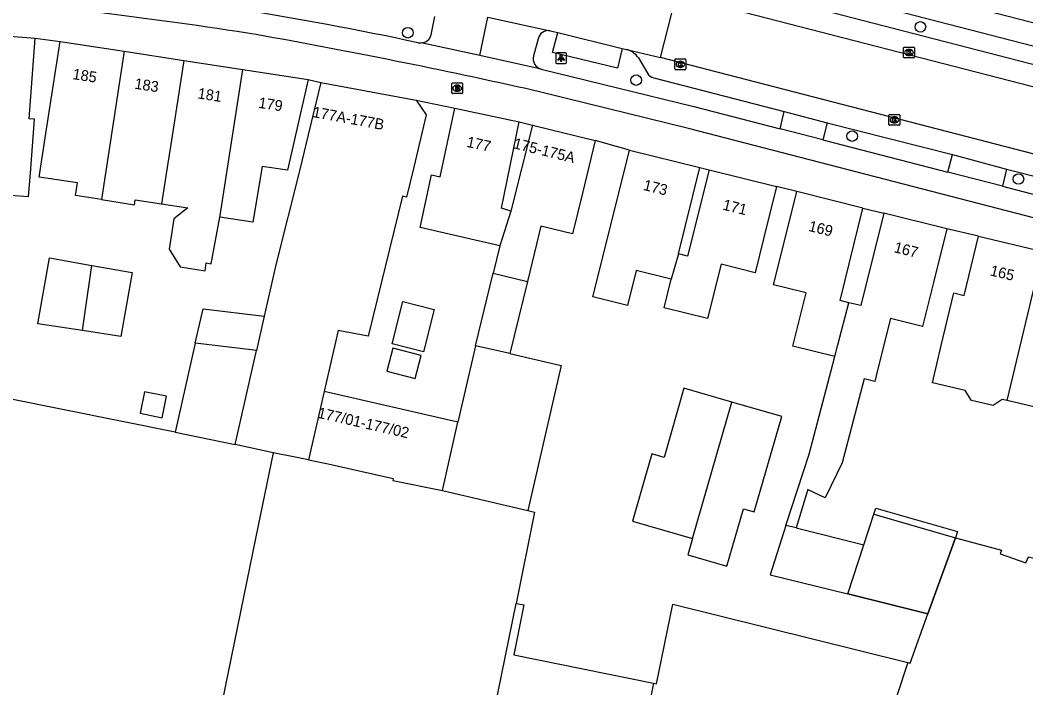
# Model space of a CAD drawing. Extents: x 158087 to 159494, y 382905 to 383981.
# Drawn here: x 158504.3 to 158597.5, y 383097.3 to 383159.2 of the extents above; entities that cross this region are included whole.
import ezdxf

# ---------------------------------------------------------------- set-up
doc = ezdxf.new("R2010")
doc.units = 0
for name, color, linetype in [('IMGEO_Boom', 7, 'Continuous'), ('IMGEO_Brandkraan', 7, 'Continuous'), ('IMGEO_Fietspad_gesloten', 7, 'Continuous'), ('IMGEO_Kolk', 7, 'Continuous'), ('IMGEO_Lichtpunt', 7, 'Continuous'), ('IMGEO_Pand', 7, 'Continuous'), ('IMGEO_Pand_nummerreeks', 7, 'Continuous'), ('IMGEO_Pand_vergunning_verleend', 7, 'Continuous'), ('IMGEO_Parkeervlak_open', 7, 'Continuous'), ('IMGEO_Rijbaan_lokaal_gesloten', 7, 'Continuous'), ('IMGEO_Rijbaan_lokaal_open', 7, 'Continuous'), ('IMGEO_Voetpad_open', 7, 'Continuous')]:
    doc.layers.add(name, color=color, linetype=linetype)

msp = doc.modelspace()

# ---------------------------------------------------------------- linework, layer by layer
at = {"layer": 'IMGEO_Boom'}
for centre in [(158587.723, 383158.521), (158540.244, 383157.984), (158561.393, 383153.592), (158581.402, 383148.406), (158596.807, 383144.425)]:
    msp.add_circle(centre, 0.489, dxfattribs=at)
at = {"layer": 'IMGEO_Brandkraan'}
for p, q in [((158544.312, 383152.415), (158544.312, 383153.267)), ((158544.387, 383153.341), (158545.239, 383153.341)), ((158544.8, 383153.121), (158544.825, 383153.121)), ((158545.313, 383153.267), (158545.313, 383152.415)), ((158545.239, 383152.341), (158544.387, 383152.341)), ((158544.823, 383152.561), (158544.798, 383152.561))]:
    msp.add_line(p, q, dxfattribs=at)
for points in [[(158544.312, 383152.415), (158544.312, 383153.267)], [(158544.387, 383153.341), (158545.239, 383153.341)], [(158544.66, 383153.041), (158544.66, 383152.641), (158544.873, 383152.641)], [(158544.891, 383153.041), (158544.66, 383153.041)], [(158544.839, 383152.96), (158544.785, 383152.96), (158544.785, 383152.884)], [(158545.313, 383153.267), (158545.313, 383152.415)], [(158545.239, 383152.341), (158544.387, 383152.341)], [(158544.785, 383152.884), (158544.838, 383152.884)], [(158544.847, 383152.808), (158544.785, 383152.808), (158544.785, 383152.727)], [(158544.785, 383152.727), (158544.847, 383152.727)]]:
    msp.add_lwpolyline(points, dxfattribs=at)
for centre, radius, start, end in [((158544.389, 383153.265), 0.0765, 91.55205, 178.44795), ((158544.389, 383153.265), 0.0765, 91.55205, 178.44795), ((158544.84, 383152.922), 0.0379, 267.82845, 90.93552), ((158544.895, 383152.896), 0.145, 59.4692, 91.53667), ((158544.92, 383152.943), 0.0922, 285.51372, 58.15012), ((158545.237, 383153.265), 0.0765, 1.55205, 88.44795), ((158545.237, 383153.265), 0.0765, 1.55205, 88.44795), ((158544.389, 383152.417), 0.0765, 181.55205, 268.44795), ((158544.389, 383152.417), 0.0765, 181.55205, 268.44795), ((158544.848, 383152.767), 0.0404, 269.87594, 90.50774), ((158544.879, 383152.892), 0.251, 268.66757, 293.53466), ((158544.925, 383152.751), 0.105, 301.31148, 78.98903), ((158545.237, 383152.417), 0.0765, 271.55205, 358.44795), ((158545.237, 383152.417), 0.0765, 271.55205, 358.44795)]:
    msp.add_arc(centre, radius, start, end, dxfattribs=at)
for centre, major_axis, ratio, start_param, end_param in [((158544.799, 383152.841), (-0.387, 0.002), 0.722429, 4.712389, 7.853982), ((158544.824, 383152.841), (-0.39, 0.002), 0.717154, 1.570796, 4.712389)]:
    msp.add_ellipse(centre, major_axis=major_axis, ratio=ratio, start_param=start_param, end_param=end_param, dxfattribs=at)
at = {"layer": 'IMGEO_Fietspad_gesloten'}
for points in [[(158558.933, 383169.076), (158606.029, 383156.879)], [(158601.134, 383155.975), (158558.744, 383166.932)], [(158541.19, 383157.053), (158541.47, 383157.051)], [(158546.924, 383155.883), (158541.47, 383157.051)], [(158552.598, 383154.617), (158546.924, 383155.883)], [(158552.598, 383154.617), (158566.726, 383151.144), (158574.73, 383149.088)], [(158605.821, 383138.869), (158603.579, 383139.437), (158566.233, 383149.116), (158551.161, 383152.802)], [(158578.677, 383148.065), (158574.73, 383149.088)], [(158578.677, 383148.065), (158590.275, 383145.054)], [(158595.342, 383143.755), (158590.275, 383145.054)], [(158595.342, 383143.755), (158605.812, 383141.029)]]:
    msp.add_lwpolyline(points, dxfattribs=at)
for centre, radius, start, end in [((158456.169, 382708.035), 455.208, 81.25517, 85.0399), ((158472.369, 382836.107), 328.242, 77.89719, 80.89059), ((158423.737, 382581.939), 584.912, 77.417071, 79.992978)]:
    msp.add_arc(centre, radius, start, end, dxfattribs=at)
at = {"layer": 'IMGEO_Kolk'}
for p, q in [((158586.163, 383155.725), (158586.163, 383156.577)), ((158586.238, 383156.651), (158587.09, 383156.651)), ((158586.674, 383155.871), (158586.649, 383155.871)), ((158586.651, 383156.431), (158586.676, 383156.431)), ((158587.164, 383156.577), (158587.164, 383155.725)), ((158564.986, 383154.629), (158564.986, 383155.481)), ((158565.061, 383155.555), (158565.913, 383155.555)), ((158565.474, 383155.335), (158565.499, 383155.335)), ((158565.987, 383155.481), (158565.987, 383154.629)), ((158587.09, 383155.651), (158586.238, 383155.651)), ((158565.913, 383154.555), (158565.061, 383154.555)), ((158565.497, 383154.775), (158565.472, 383154.775)), ((158584.809, 383149.48), (158584.809, 383150.332)), ((158584.884, 383150.406), (158585.736, 383150.406)), ((158585.297, 383150.186), (158585.322, 383150.186)), ((158585.81, 383150.332), (158585.81, 383149.48)), ((158585.736, 383149.406), (158584.884, 383149.406)), ((158585.32, 383149.626), (158585.295, 383149.626))]:
    msp.add_line(p, q, dxfattribs=at)
for points in [[(158586.163, 383155.725), (158586.163, 383156.577)], [(158586.238, 383156.651), (158587.09, 383156.651)], [(158586.484, 383156.351), (158586.607, 383156.351), (158586.607, 383156.2), (158586.737, 383156.351), (158586.901, 383156.351), (158586.755, 383156.2), (158586.908, 383155.951), (158586.756, 383155.951), (158586.671, 383156.115), (158586.607, 383156.048), (158586.607, 383155.951), (158586.484, 383155.951), (158586.484, 383156.351)], [(158587.164, 383156.577), (158587.164, 383155.725)], [(158564.986, 383154.629), (158564.986, 383155.481)], [(158565.061, 383155.555), (158565.913, 383155.555)], [(158565.307, 383155.255), (158565.43, 383155.255), (158565.43, 383155.104), (158565.56, 383155.255), (158565.724, 383155.255), (158565.578, 383155.104), (158565.731, 383154.855), (158565.579, 383154.855), (158565.494, 383155.019), (158565.43, 383154.952), (158565.43, 383154.855), (158565.307, 383154.855), (158565.307, 383155.255)], [(158565.987, 383155.481), (158565.987, 383154.629)], [(158587.09, 383155.651), (158586.238, 383155.651)], [(158565.913, 383154.555), (158565.061, 383154.555)], [(158584.809, 383149.48), (158584.809, 383150.332)], [(158584.884, 383150.406), (158585.736, 383150.406)], [(158585.81, 383150.332), (158585.81, 383149.48)], [(158585.736, 383149.406), (158584.884, 383149.406)], [(158585.13, 383150.106), (158585.253, 383150.106), (158585.253, 383149.955), (158585.383, 383150.106), (158585.547, 383150.106), (158585.401, 383149.955), (158585.554, 383149.706), (158585.402, 383149.706), (158585.317, 383149.87), (158585.253, 383149.803), (158585.253, 383149.706), (158585.13, 383149.706), (158585.13, 383150.106)]]:
    msp.add_lwpolyline(points, dxfattribs=at)
for centre, start, end in [((158586.24, 383156.575), 91.55205, 178.44795), ((158586.24, 383156.575), 91.55205, 178.44795), ((158587.088, 383156.575), 1.55205, 88.44795), ((158587.088, 383156.575), 1.55205, 88.44795), ((158565.063, 383155.479), 91.55205, 178.44795), ((158565.063, 383155.479), 91.55205, 178.44795), ((158565.911, 383155.479), 1.55205, 88.44795), ((158565.911, 383155.479), 1.55205, 88.44795), ((158586.24, 383155.727), 181.55205, 268.44795), ((158586.24, 383155.727), 181.55205, 268.44795), ((158587.088, 383155.727), 271.55205, 358.44795), ((158587.088, 383155.727), 271.55205, 358.44795), ((158565.063, 383154.631), 181.55205, 268.44795), ((158565.063, 383154.631), 181.55205, 268.44795), ((158565.911, 383154.631), 271.55205, 358.44795), ((158565.911, 383154.631), 271.55205, 358.44795), ((158584.886, 383150.33), 91.55205, 178.44795), ((158584.886, 383150.33), 91.55205, 178.44795), ((158585.734, 383150.33), 1.55205, 88.44795), ((158585.734, 383150.33), 1.55205, 88.44795), ((158584.886, 383149.482), 181.55205, 268.44795), ((158584.886, 383149.482), 181.55205, 268.44795), ((158585.734, 383149.482), 271.55205, 358.44795), ((158585.734, 383149.482), 271.55205, 358.44795)]:
    msp.add_arc(centre, 0.0765, start, end, dxfattribs=at)
for centre, major_axis, ratio, start_param, end_param in [((158586.65, 383156.151), (-0.387, 0.002), 0.722429, 4.712389, 7.853982), ((158586.675, 383156.151), (-0.39, 0.002), 0.717154, 1.570796, 4.712389), ((158565.473, 383155.055), (-0.387, 0.002), 0.722429, 4.712389, 7.853982), ((158565.498, 383155.055), (-0.39, 0.002), 0.717154, 1.570796, 4.712389), ((158585.296, 383149.906), (-0.387, 0.002), 0.722429, 4.712389, 7.853982), ((158585.321, 383149.906), (-0.39, 0.002), 0.717154, 1.570796, 4.712389)]:
    msp.add_ellipse(centre, major_axis=major_axis, ratio=ratio, start_param=start_param, end_param=end_param, dxfattribs=at)
at = {"layer": 'IMGEO_Lichtpunt'}
for p, q in [((158553.94, 383156.028), (158553.94, 383155.221)), ((158553.94, 383156.028), (158553.94, 383155.221)), ((158554.842, 383156.123), (158554.034, 383156.123)), ((158554.842, 383156.123), (158554.034, 383156.123)), ((158554.936, 383155.221), (158554.936, 383156.028)), ((158554.936, 383155.221), (158554.936, 383156.028)), ((158554.034, 383155.127), (158554.842, 383155.127)), ((158554.034, 383155.127), (158554.842, 383155.127))]:
    msp.add_line(p, q, dxfattribs=at)
for points in [[(158554.314, 383155.692), (158554.353, 383155.664), (158554.165, 383155.402), (158554.127, 383155.429), (158554.314, 383155.692)], [(158554.416, 383155.644), (158554.463, 383155.644), (158554.463, 383155.322), (158554.416, 383155.322), (158554.416, 383155.644)], [(158554.526, 383155.664), (158554.564, 383155.691), (158554.751, 383155.429), (158554.712, 383155.401), (158554.526, 383155.664)]]:
    msp.add_lwpolyline(points, dxfattribs=at)
msp.add_circle((158554.439, 383155.826), 0.0994, dxfattribs=at)
for centre, start, end in [((158554.034, 383156.028), 90, 180), ((158554.034, 383156.028), 90, 180), ((158554.842, 383156.028), 0, 90), ((158554.842, 383156.028), 0, 90), ((158554.034, 383155.221), 180, 270), ((158554.034, 383155.221), 180, 270), ((158554.842, 383155.221), 270, 0), ((158554.842, 383155.221), 270, 360)]:
    msp.add_arc(centre, 0.0946, start, end, dxfattribs=at)
at = {"layer": 'IMGEO_Pand'}
for points in [[(158500.072, 383157.915), (158500.591, 383157.876), (158505.731, 383157.489)], [(158499.478, 383150.131), (158499.761, 383150.109), (158500.007, 383150.09), (158502.466, 383149.901), (158502.187, 383146.179), (158501.899, 383146.2), (158501.664, 383143.057), (158505.112, 383142.797), (158505.275, 383144.98), (158505.649, 383149.966), (158505.17, 383150.001), (158505.731, 383157.489)], [(158511.85, 383142.518), (158509.452, 383142.889), (158509.633, 383144.062), (158506.096, 383144.609), (158506.719, 383148.641), (158507.275, 383152.239), (158508.039, 383157.18)], [(158508.039, 383157.18), (158513.973, 383156.263)], [(158513.973, 383156.263), (158511.85, 383142.518)], [(158513.973, 383156.263), (158519.487, 383155.412)], [(158519.487, 383155.412), (158518.221, 383147.218), (158518.164, 383146.892), (158517.416, 383142.121)], [(158519.487, 383155.412), (158524.953, 383154.567)], [(158522.835, 383140.903), (158522.864, 383141.055), (158524.953, 383154.567)], [(158524.953, 383154.567), (158530.996, 383153.634)], [(158530.996, 383153.634), (158529.893, 383148.758), (158529.107, 383145.242), (158526.763, 383145.599), (158525.893, 383140.431), (158522.835, 383140.903)], [(158532.17, 383153.366), (158530.998, 383148.506), (158530.253, 383145.418), (158528.001, 383136.469), (158526.933, 383131.722)], [(158532.17, 383153.366), (158541.019, 383151.729)], [(158541.019, 383151.729), (158541.945, 383150.382), (158540.787, 383145.519), (158540.124, 383142.735), (158539.748, 383142.825), (158536.569, 383129.861), (158533.798, 383130.373), (158532.503, 383124.724)], [(158548.75, 383138.24), (158541.4, 383139.918), (158542.448, 383144.806), (158543.239, 383144.636), (158544.602, 383150.991)], [(158544.602, 383150.991), (158550.549, 383149.715)], [(158549.782, 383141.456), (158548.913, 383141.725), (158550.549, 383149.715)], [(158551.782, 383149.403), (158549.782, 383141.456)], [(158551.782, 383149.403), (158557.599, 383147.987)], [(158557.599, 383147.987), (158556.417, 383143.129), (158555.493, 383139.333), (158552.56, 383140.047), (158551.315, 383134.933)], [(158564.639, 383135.131), (158561.397, 383135.935), (158560.6, 383132.705), (158557.393, 383133.5), (158559.565, 383142.255), (158560.769, 383147.107)], [(158560.769, 383147.107), (158567.288, 383145.489)], [(158565.3, 383137.48), (158567.288, 383145.489)], [(158568.147, 383145.279), (158566.159, 383137.267), (158565.3, 383137.48)], [(158568.147, 383145.279), (158574.399, 383143.728)], [(158574.399, 383143.728), (158573.195, 383138.876), (158572.419, 383135.747), (158569.254, 383136.532), (158568.005, 383131.499), (158563.985, 383132.497), (158564.639, 383135.131)], [(158579.794, 383127.974), (158575.906, 383128.94), (158577.131, 383133.865), (158574.122, 383134.613), (158575.066, 383138.408), (158576.273, 383143.26)], [(158582.406, 383141.734), (158576.273, 383143.26)], [(158511.85, 383142.518), (158514.927, 383142.043), (158514.997, 383142.494), (158517.416, 383142.121)], [(158517.416, 383142.121), (158519.871, 383141.742), (158518.565, 383140.729), (158518.129, 383137.921), (158519.154, 383136.275), (158521.461, 383135.923), (158521.571, 383136.646), (158522.014, 383136.578), (158522.835, 383140.903)], [(158549.782, 383141.456), (158548.75, 383138.24)], [(158581.099, 383132.964), (158580.276, 383133.169), (158582.406, 383141.734)], [(158584.324, 383141.259), (158582.193, 383132.692), (158581.099, 383132.964)], [(158590.175, 383139.804), (158584.324, 383141.259)], [(158590.175, 383139.804), (158588.968, 383134.952), (158587.924, 383130.754), (158584.95, 383131.493), (158583.762, 383126.72), (158583.502, 383125.676), (158582.515, 383125.922), (158580.476, 383118.123), (158578.89, 383114.892), (158577.277, 383115.644), (158577.256, 383115.574), (158576.201, 383112.088)], [(158595.769, 383123.894), (158595.31, 383124.003), (158594.452, 383123.425), (158592.462, 383123.901), (158591.873, 383124.823), (158588.829, 383125.546), (158589.652, 383129.009), (158590.809, 383133.873), (158591.791, 383133.639), (158593.093, 383139.116)], [(158593.093, 383139.116), (158599.052, 383137.699)], [(158548.75, 383138.24), (158548.133, 383135.707)], [(158510.09, 383130.379), (158505.976, 383130.992), (158507.046, 383137.111), (158510.967, 383136.425)], [(158565.3, 383137.48), (158564.639, 383135.131)], [(158595.769, 383123.894), (158599.052, 383137.699)], [(158510.967, 383136.425), (158514.694, 383135.774), (158513.658, 383129.847), (158510.09, 383130.379)], [(158510.09, 383130.379), (158510.342, 383132.116), (158510.967, 383136.425)], [(158605.232, 383136.229), (158603.934, 383130.772), (158604.907, 383130.541), (158604.053, 383126.952), (158602.927, 383122.188), (158595.769, 383123.894)], [(158546.506, 383128.977), (158548.133, 383135.707)], [(158548.133, 383135.707), (158551.315, 383134.933)], [(158551.315, 383134.933), (158549.687, 383128.247)], [(158542.686, 383132.331), (158541.694, 383128.419), (158538.776, 383129.158), (158539.768, 383133.071), (158542.686, 383132.331)], [(158579.794, 383127.974), (158580.08, 383129.069), (158581.099, 383132.964)], [(158520.552, 383129.21), (158521.271, 383132.408), (158526.933, 383131.722)], [(158526.933, 383131.722), (158526.213, 383128.524)], [(158520.552, 383129.21), (158518.695, 383120.96)], [(158526.213, 383128.524), (158525.744, 383128.581), (158520.815, 383129.178), (158520.552, 383129.21)], [(158540.92, 383125.943), (158541.467, 383128.059), (158538.847, 383128.736), (158538.3, 383126.62), (158540.92, 383125.943)], [(158546.506, 383128.977), (158544.88, 383121.887)], [(158549.687, 383128.247), (158546.506, 383128.977)], [(158524.258, 383119.838), (158526.213, 383128.524)], [(158549.687, 383128.247), (158554.448, 383127.156), (158551.364, 383113.702)], [(158575.273, 383112.319), (158577.426, 383118.92), (158579.456, 383126.683), (158579.794, 383127.974)], [(158570.269, 383123.758), (158565.803, 383125.049), (158564.001, 383118.626), (158562.848, 383118.96), (158561.04, 383112.708), (158566.608, 383111.098)], [(158518.695, 383120.96), (158503.18, 383124.091)], [(158517.877, 383124.298), (158515.86, 383124.705), (158515.458, 383122.714), (158517.475, 383122.307), (158517.877, 383124.298)], [(158532.503, 383124.724), (158531.051, 383118.388)], [(158544.88, 383121.887), (158532.503, 383124.724)], [(158566.608, 383111.098), (158566.17, 383109.585), (158569.79, 383108.538), (158571.331, 383113.866), (158572.333, 383113.576), (158574.891, 383122.421), (158570.269, 383123.758)], [(158566.608, 383111.098), (158570.269, 383123.758)], [(158543.459, 383115.563), (158544.88, 383121.887)], [(158518.695, 383120.96), (158524.258, 383119.838)], [(158527.758, 383119.044), (158524.258, 383119.838)], [(158527.758, 383119.044), (158526.176, 383111.251), (158520.487, 383083.449), (158517.521, 383068.95)], [(158531.051, 383118.388), (158529.812, 383118.635), (158527.758, 383119.044)], [(158531.051, 383118.388), (158532.866, 383118.027), (158538.891, 383116.665), (158538.858, 383116.499), (158543.459, 383115.563)], [(158543.459, 383115.563), (158551.364, 383113.702)], [(158551.364, 383113.702), (158551.991, 383113.554), (158550.27, 383105.096)], [(158582.485, 383110.525), (158583.419, 383113.372), (158590.961, 383111.176)], [(158575.273, 383112.319), (158573.817, 383107.757), (158580.991, 383105.973)], [(158576.201, 383112.088), (158575.273, 383112.319)], [(158576.201, 383112.088), (158582.485, 383110.525)], [(158588.418, 383104.134), (158590.961, 383111.176)], [(158590.961, 383111.176), (158595.246, 383110.044), (158595.115, 383109.687), (158597.5, 383108.865), (158597.722, 383109.415), (158601.861, 383108.361), (158600.828, 383105.639)], [(158580.991, 383105.973), (158582.485, 383110.525)], [(158580.991, 383105.973), (158588.418, 383104.134)], [(158541.865, 383063.858), (158550.27, 383105.096)], [(158550.27, 383105.096), (158550.988, 383104.95), (158550.05, 383100.339), (158563.013, 383097.702)], [(158563.013, 383097.702), (158563.291, 383097.645), (158564.792, 383105.021), (158586.568, 383099.61)], [(158586.568, 383099.61), (158586.767, 383099.561), (158588.418, 383104.134)], [(158586.568, 383099.61), (158583.527, 383090.446), (158582.261, 383084.186), (158575.965, 383053.918)], [(158563.013, 383097.702), (158561.346, 383089.483), (158555.736, 383061.551)]]:
    msp.add_lwpolyline(points, dxfattribs=at)
at = {"layer": 'IMGEO_Pand_vergunning_verleend'}
msp.add_lwpolyline([(158580.991, 383105.973), (158582.485, 383110.525), (158583.419, 383113.372), (158583.59, 383113.929), (158591.157, 383111.767), (158590.961, 383111.176), (158588.418, 383104.134), (158580.991, 383105.973)], dxfattribs=at)
at = {"layer": 'IMGEO_Parkeervlak_open'}
for points in [[(158600.755, 383154.37), (158568.805, 383162.636)], [(158561.601, 383155.653), (158562.436, 383154.249)], [(158563.031, 383153.807), (158575.109, 383150.693)], [(158579.094, 383149.646), (158590.683, 383146.694)], [(158595.713, 383145.351), (158606.226, 383142.683)]]:
    msp.add_lwpolyline(points, dxfattribs=at)
for centre, radius, start, end in [((158559.948, 383154.515), 2.006, 34.54826, 74.0126), ((158563.224, 383154.688), 0.901, 209.11891, 257.66694)]:
    msp.add_arc(centre, radius, start, end, dxfattribs=at)
at = {"layer": 'IMGEO_Rijbaan_lokaal_gesloten'}
for points in [[(158565.27, 383161.488), (158603.182, 383151.697)], [(158607.068, 383144.465), (158604.482, 383145.118), (158563.65, 383155.688)]]:
    msp.add_lwpolyline(points, dxfattribs=at)
at = {"layer": 'IMGEO_Rijbaan_lokaal_open'}
for points in [[(158563.65, 383155.688), (158565.129, 383161.526)], [(158547.656, 383159.441), (158553.425, 383158.16)], [(158553.425, 383158.16), (158554.123, 383157.994)], [(158560.097, 383156.536), (158559.652, 383154.692), (158553.638, 383156.157), (158554.123, 383157.994)], [(158554.123, 383157.994), (158560.097, 383156.536)], [(158560.097, 383156.536), (158560.501, 383156.444)], [(158560.501, 383156.444), (158563.65, 383155.688)]]:
    msp.add_lwpolyline(points, dxfattribs=at)
at = {"layer": 'IMGEO_Voetpad_open'}
for points in [[(158542.402, 383157.791), (158542.746, 383159.491)], [(158546.924, 383155.883), (158547.656, 383159.441)], [(158505.731, 383157.489), (158508.039, 383157.18)], [(158552.303, 383157.42), (158551.893, 383155.83)], [(158530.996, 383153.634), (158532.17, 383153.366)], [(158541.019, 383151.729), (158544.602, 383150.991)], [(158574.73, 383149.088), (158575.109, 383150.693)], [(158575.109, 383150.693), (158579.094, 383149.646)], [(158550.549, 383149.715), (158551.782, 383149.403)], [(158579.094, 383149.646), (158578.677, 383148.065)], [(158560.769, 383147.107), (158557.599, 383147.987)], [(158590.275, 383145.054), (158590.683, 383146.694)], [(158590.683, 383146.694), (158595.713, 383145.351)], [(158567.288, 383145.489), (158568.147, 383145.279)], [(158595.713, 383145.351), (158595.342, 383143.755)], [(158576.273, 383143.26), (158574.399, 383143.728)], [(158582.406, 383141.734), (158584.324, 383141.259)], [(158593.093, 383139.116), (158590.175, 383139.804)]]:
    msp.add_lwpolyline(points, dxfattribs=at)
for centre, radius, start, end in [((158541.461, 383158.02), 0.969, 270.55384, 346.34471), ((158553.254, 383157.198), 0.977, 79.93354, 166.87908), ((158552.814, 383155.554), 0.961, 163.2937, 257.03692)]:
    msp.add_arc(centre, radius, start, end, dxfattribs=at)

# ---------------------------------------------------------------- texts
at = {"layer": 'IMGEO_Pand_nummerreeks'}
for s, rotation, p in [('185', 351.21656, (158509.136, 383153.692)), ('183', 351.21656, (158514.875, 383152.805)), ('181', 351.21656, (158520.726, 383151.901)), ('179', 351.21933, (158526.354, 383151.032)), ('177A-177B', 349.5206, (158531.369, 383150.178)), ('177', 347.89011, (158545.628, 383147.417)), ('175-175A', 346.12296, (158549.952, 383147.289)), ('173', 346.06099, (158561.989, 383143.425)), ('171', 346.06731, (158569.345, 383141.603)), ('169', 346.02556, (158577.297, 383139.625)), ('167', 346.03702, (158585.208, 383137.658)), ('165', 346.62144, (158594.116, 383135.501)), ('177/01-177/02', 347.09126, (158531.822, 383122.315))]:
    msp.add_text(s, height=1, rotation=rotation, dxfattribs=at).set_placement(p)

doc.saveas('drawing.dxf')
